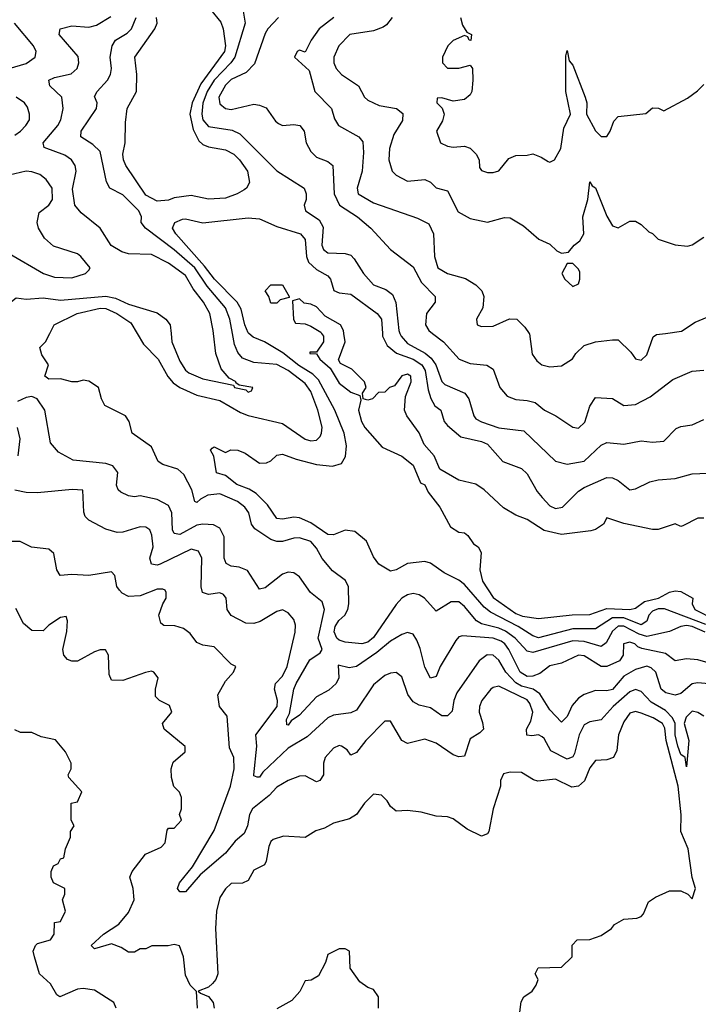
# Model space of a CAD drawing. Header units: inches. Extents: x 2348341 to 2479810, y 460419 to 613669.
# Tile 511 of 656: x 2406787 to 2409171, y 567643 to 571102. Entities that reach past the tile are written whole.
import ezdxf

# ---------------------------------------------------------------- set-up
doc = ezdxf.new("R2010")
doc.units = ezdxf.units.IN
doc.header["$MEASUREMENT"] = 0
doc.layers.add('C4506', color=7, linetype='Continuous')
doc.layers.add('C4507', color=7, linetype='Continuous')

msp = doc.modelspace()

# ---------------------------------------------------------------- linework, layer by layer
at = {"layer": 'C4506', "color": 2}
for points, elevation in [([(2409195.3, 568950), (2409149.4, 568970.6), (2409130, 568974), (2409110, 568970.7), (2409070, 568952.4), (2408990, 568934.8), (2408963.1, 568943.1), (2408910, 568972.1), (2408890, 568971.6), (2408870, 568953.6), (2408846.9, 568913.1), (2408830, 568899.7), (2408770, 568917.2), (2408730, 568920.4), (2408590, 568878.9), (2408570, 568883.6), (2408528.2, 568930), (2408493.8, 568953.8), (2408470, 568964.8), (2408410, 568979.7), (2408392, 568990), (2408350, 569040.7), (2408330, 569056.9), (2408302.9, 569057.1), (2408250, 569024), (2408209.7, 569069.7), (2408190, 569082), (2408170, 569086.6), (2408150, 569082), (2408130, 569069.5), (2408110, 569047.3), (2408030, 568931.8), (2408010, 568915.1), (2407989.6, 568909.6), (2407930, 568915.1), (2407910, 568922), (2407900.9, 568930), (2407892.3, 568952.3), (2407895.6, 568970), (2407908.8, 568991.2), (2407929.7, 569010.3), (2407939.7, 569030), (2407943.5, 569050), (2407942, 569110), (2407931.6, 569131.6), (2407886.2, 569166.2), (2407850, 569209.2), (2407830, 569245.2), (2407810, 569269.3), (2407770, 569282), (2407750, 569280.9), (2407710, 569269.3), (2407690, 569269.3), (2407670, 569276.2), (2407613.4, 569313.4), (2407601.2, 569330), (2407592.3, 569370), (2407578, 569390), (2407552.7, 569410), (2407490, 569436.9), (2407448.7, 569431.3), (2407422, 569418), (2407410, 569406.6), (2407402, 569410), (2407392.3, 569450), (2407364.1, 569504.1), (2407343.2, 569523.2), (2407290, 569539.3), (2407274, 569550), (2407250, 569602), (2407182, 569650), (2407172.3, 569690), (2407159, 569710), (2407086.6, 569746.6), (2407074, 569770), (2407064, 569810), (2407030, 569832.7), (2407010, 569836), (2406990.5, 569829.5), (2406970, 569829.6), (2406930, 569840.5), (2406890, 569839), (2406875.3, 569850), (2406888.7, 569890), (2406864.7, 569924.7), (2406858, 569950), (2406878, 569970), (2406893.3, 570000)], 78), ([(2407200, 570000), (2407222.3, 569962.3), (2407273.7, 569910), (2407308.1, 569848.1), (2407326.4, 569826.4), (2407350, 569810.3), (2407410, 569783.1), (2407490, 569764.2), (2407562.7, 569722.7), (2407590, 569712.2), (2407710, 569683.1), (2407790, 569628.5), (2407810, 569622.4), (2407830, 569625.5), (2407842.5, 569637.5), (2407847, 569650), (2407849.5, 569670.5), (2407834.3, 569730), (2407810, 569796), (2407790, 569824.5), (2407730, 569869.7), (2407690, 569891.1), (2407610, 569898.4), (2407570, 569912.7), (2407553.1, 569933.1), (2407541.5, 569961.5), (2407534.3, 570000)], 78), ([(2407318.8, 570000), (2407322, 569970), (2407350, 569902.8), (2407370, 569870.7), (2407381.4, 569861.4), (2407430, 569840.4), (2407538, 569818), (2407542, 569810), (2407582, 569802), (2407590, 569794), (2407602, 569798), (2407606, 569810), (2407558, 569818), (2407546, 569826), (2407548, 569830), (2407522.7, 569842.7), (2407495.3, 569875.3), (2407476.2, 569930), (2407468.4, 570000)], 82), ([(2409197.3, 568977.3), (2409052.7, 569032.7), (2409030, 569032.5), (2409010, 569024), (2408997.7, 569010), (2408990, 568989.4), (2408970, 568976.4), (2408910, 569000.5), (2408870, 569001), (2408810, 568962), (2408730, 568962.8), (2408610, 568931.1), (2408590, 568937.7), (2408538.7, 568970), (2408440.6, 569020.6), (2408418.5, 569038.5), (2408350, 569118), (2408330, 569133.3), (2408278.4, 569158.4), (2408230, 569193.2), (2408210, 569199.3), (2408150, 569192.3), (2408110, 569169.3), (2408090, 569165.2), (2408049, 569190), (2408030, 569215.3), (2408005.2, 569270), (2407964.1, 569304.1), (2407930, 569309.4), (2407890, 569292), (2407870, 569293.6), (2407810, 569335.1), (2407770, 569352), (2407750, 569354.5), (2407710, 569347), (2407690, 569349.4), (2407657.8, 569397.8), (2407618, 569438), (2407593, 569453), (2407550, 569469.7), (2407510, 569501.2), (2407478, 569510), (2407469.1, 569569.1), (2407458, 569590), (2407463.1, 569596.9), (2407470, 569602), (2407510, 569582), (2407528.9, 569591.1), (2407554, 569590), (2407579.8, 569579.8), (2407630, 569544.7), (2407654.6, 569545.4), (2407670, 569552), (2407690, 569572), (2407710, 569576), (2407758, 569558), (2407830, 569539.3), (2407886.6, 569533.4), (2407917.5, 569542.5), (2407932.3, 569567.7), (2407934.8, 569605.2), (2407927.3, 569650), (2407894.7, 569730), (2407836.5, 569836.5), (2407816.5, 569856.5), (2407767.5, 569887.5), (2407711.2, 569931.2), (2407646.6, 569970), (2407607, 569987), (2407591.9, 570000)], 74), ([(2407847.6, 570000), (2407854, 569990), (2407854, 569970), (2407830, 569934), (2407806, 569934), (2407806, 569930), (2407830, 569928), (2407842, 569910), (2407878, 569878), (2407910, 569825.2), (2407950, 569794), (2407982, 569782), (2407986, 569766), (2407977, 569730), (2407987.6, 569690), (2407999.5, 569670), (2408060.1, 569600.1), (2408130, 569569.3), (2408170, 569537.2), (2408195.3, 569475.3), (2408210, 569468), (2408222.7, 569442.7), (2408262.7, 569390), (2408300.9, 569320.9), (2408330, 569302), (2408350, 569299), (2408362, 569290), (2408381.2, 569261.2), (2408398, 569250), (2408408, 569230), (2408404, 569170), (2408413.2, 569130), (2408450, 569072.7), (2408530, 569015.8), (2408553.5, 569006.5), (2408610, 568998.4), (2408728.3, 569011.7), (2408790, 569013), (2408850, 569033.5), (2408930.2, 569029.8), (2408950, 569034.7), (2408982.3, 569057.7), (2409030.8, 569070), (2409070, 569091.3), (2409090, 569095.4), (2409110, 569093), (2409152.3, 569070), (2409149.5, 569050), (2409159.3, 569030), (2409232.7, 568992.7)], 70), ([(2409190.9, 569350.9), (2409170, 569351), (2409116.4, 569323.6), (2409110, 569322), (2409090, 569331), (2409030, 569310.7), (2409010, 569310.7), (2408910, 569332.7), (2408850, 569352), (2408838, 569330), (2408810, 569311.3), (2408793.6, 569306.4), (2408690, 569293.4), (2408630, 569307.3), (2408570, 569346), (2408530, 569361), (2408486.8, 569386.8), (2408418.8, 569450), (2408390, 569470.7), (2408330, 569484.7), (2408263.1, 569523.1), (2408243, 569570), (2408208, 569610), (2408190, 569651), (2408146.8, 569710), (2408138.8, 569730), (2408142, 569778), (2408162.8, 569830), (2408161, 569850), (2408150, 569857.3), (2408130, 569850.8), (2408104, 569816), (2408086, 569810), (2408070, 569794), (2408047.3, 569792.7), (2408026, 569770), (2408010, 569766), (2407994, 569770), (2407992, 569790), (2408004.7, 569810), (2407998, 569830), (2407954.2, 569874.2), (2407914.4, 569894.4), (2407906.8, 569906.8), (2407930.6, 569970), (2407926.3, 570000)], 70), ([(2408061.3, 570000), (2408062, 569990), (2408077.6, 569957.6), (2408111.1, 569931.1), (2408170, 569909.2), (2408200.2, 569890), (2408212.1, 569870), (2408221.8, 569801.8), (2408231.3, 569771.3), (2408246.1, 569746.1), (2408266.8, 569730), (2408278.8, 569690), (2408290, 569676), (2408336.3, 569636.3), (2408410, 569620.5), (2408430, 569610.5), (2408484.7, 569550), (2408550, 569524.9), (2408570, 569507.3), (2408605.2, 569445.2), (2408623.1, 569423.1), (2408650, 569394.8), (2408670, 569384.9), (2408694, 569390), (2408750, 569445.5), (2408770, 569459.3), (2408850, 569493.4), (2408870, 569493), (2408890, 569483), (2408930, 569450.7), (2408950, 569454), (2409001.3, 569478.7), (2409030, 569486), (2409090, 569490.7), (2409150, 569506.8), (2409230, 569510.8)], 74), ([(2408123.1, 570000), (2408126.7, 569990), (2408150, 569964.2), (2408211.1, 569931.1), (2408233, 569913), (2408248.9, 569890), (2408270, 569831), (2408280.9, 569820.9), (2408350.7, 569790), (2408365.5, 569770), (2408382.4, 569710), (2408390, 569700.5), (2408409.1, 569689.1), (2408470, 569668.7), (2408558.3, 569658.3), (2408670, 569551.3), (2408710, 569541), (2408770, 569550.8), (2408830, 569607.7), (2408850, 569616.3), (2408910, 569610.7), (2408970, 569622.8), (2409010, 569618), (2409050, 569622), (2409093.8, 569666.2), (2409110, 569673.4), (2409150, 569678.8), (2409190, 569697.3)], 78), ([(2408237.1, 570000), (2408276.3, 569970), (2408330.8, 569910), (2408370, 569894.4), (2408428.3, 569888.3), (2408450, 569874.8), (2408474, 569810), (2408499.1, 569779.1), (2408530, 569767.3), (2408570, 569764.9), (2408597.5, 569757.5), (2408631, 569730), (2408670.4, 569710.4), (2408730, 569670.8), (2408750, 569667.3), (2408772, 569688), (2408790, 569744.7), (2408810, 569774.8), (2408870, 569770.8), (2408910, 569746.8), (2408950, 569750.7), (2409002.5, 569777.5), (2409081.5, 569838.5), (2409150, 569866.8), (2409190, 569870.8)], 82), ([(2408576.7, 570000), (2408578, 569998), (2408587.5, 569927.5), (2408603.5, 569903.5), (2408622, 569890), (2408650, 569882.8), (2408690, 569886), (2408729.4, 569910.6), (2408741.2, 569930), (2408770, 569957.3), (2408810, 569971), (2408870, 569978), (2408890, 569978), (2408934.4, 569934.4), (2408950, 569911), (2408970, 569906), (2408990, 569924.7), (2409012.5, 569987.5), (2409024.1, 569995.9), (2409055.4, 570000)], 86), ([(2409234.3, 568834.3), (2409170, 568853), (2409130, 568856.9), (2409090, 568849.4), (2409055.9, 568875.9), (2408973, 568893), (2408958.9, 568898.9), (2408948.7, 568910), (2408930, 568915.1), (2408908.5, 568910), (2408906.8, 568870), (2408894.8, 568850), (2408850, 568829.5), (2408829.6, 568829.6), (2408770, 568867.8), (2408750, 568869.6), (2408690, 568842), (2408650, 568832), (2408614.9, 568805.1), (2408590, 568795.8), (2408570, 568795.4), (2408545.4, 568810), (2408506, 568890), (2408491.1, 568910), (2408478.6, 568918.6), (2408450, 568929.8), (2408342.5, 568937.5), (2408330, 568934), (2408319.1, 568920.9), (2408264, 568830), (2408250, 568795.3), (2408230, 568789), (2408210, 568828), (2408193.6, 568893.6), (2408182, 568922), (2408170, 568944), (2408150, 568949.2), (2408130, 568942.7), (2408090, 568919.5), (2408041.3, 568878.7), (2407970, 568829.4), (2407945.1, 568825.1), (2407905.5, 568834.5), (2407908.7, 568790), (2407899.5, 568770), (2407873.4, 568746.6), (2407830, 568723), (2407770, 568658.7), (2407740.9, 568639.1), (2407730, 568624), (2407725.2, 568625.2), (2407724.1, 568644.1), (2407735.3, 568664.7), (2407749.7, 568750), (2407758, 568770), (2407806.4, 568853.6), (2407842.5, 568877.5), (2407849.5, 568890), (2407835.4, 568930), (2407857.6, 569030), (2407850, 569057.2), (2407809.3, 569090), (2407770, 569145.2), (2407750, 569159.3), (2407730, 569160.9), (2407710, 569154.5), (2407650, 569106), (2407630, 569101.2), (2407587.2, 569167.2), (2407558.7, 569178.7), (2407530, 569182), (2407512, 569192), (2407505.1, 569210), (2407506, 569286), (2407490, 569316), (2407467.6, 569327.6), (2407430, 569329.6), (2407410, 569326), (2407350, 569294), (2407330, 569297.2), (2407324.2, 569310), (2407321.6, 569370), (2407310, 569396), (2407270, 569417), (2407210.6, 569429.4), (2407190, 569426), (2407170, 569429.2), (2407142.7, 569442.7), (2407133.2, 569450), (2407127.3, 569467.3), (2407131.5, 569511.5), (2407114.9, 569534.9), (2407090, 569542.9), (2406975.3, 569555.3), (2406923.2, 569583.2), (2406896, 569616), (2406876, 569730), (2406849, 569770), (2406830, 569778.4), (2406810, 569775.1), (2406779.7, 569760.3)], 82), ([(2406782, 569570), (2406789.4, 569630), (2406779.3, 569670)], 86), ([(2409209.2, 568769.2), (2409167.9, 568772.1), (2409150, 568769.2), (2409110, 568735.1), (2409090, 568729.3), (2409057.2, 568737.2), (2409040.7, 568750), (2409021.6, 568810), (2409005.7, 568825.7), (2408990, 568830.9), (2408950, 568819.2), (2408910, 568796.4), (2408870, 568749.7), (2408850, 568744.7), (2408810, 568745.1), (2408770, 568731.5), (2408750, 568718.7), (2408727.4, 568692.6), (2408710, 568654), (2408690, 568634), (2408650, 568677.2), (2408614.2, 568734.2), (2408590.7, 568750.7), (2408550, 568761.1), (2408530, 568772), (2408495.1, 568810), (2408470, 568852.3), (2408450, 568869.4), (2408428.9, 568871.1), (2408400.7, 568850), (2408322.9, 568737.1), (2408312.4, 568710), (2408306.9, 568673.1), (2408290, 568657), (2408270, 568656.2), (2408230, 568684.5), (2408190, 568694.5), (2408170, 568706), (2408151.2, 568731.2), (2408130, 568794), (2408110, 568809.2), (2408090, 568806), (2408070, 568798), (2408030, 568766), (2407970, 568676), (2407950, 568667), (2407890, 568659.3), (2407870, 568649.3), (2407797.3, 568582.7), (2407730, 568543.6), (2407641.5, 568458.5), (2407630, 568441.2), (2407621.2, 568441.2), (2407610, 568446), (2407609.6, 568449.6), (2407619.7, 568550), (2407617, 568590), (2407691.1, 568690), (2407692.8, 568710), (2407682.7, 568750), (2407686, 568770), (2407710, 568796), (2407726.6, 568830), (2407754.5, 568950), (2407755.5, 568975.5), (2407750, 568995.3), (2407730, 569019), (2407710, 569029), (2407690, 569022.7), (2407632.1, 568987.9), (2407610, 568980.9), (2407582, 568982), (2407529.6, 569009.6), (2407516, 569030), (2407512.7, 569070), (2407502.7, 569082.7), (2407490, 569089.2), (2407450, 569082.7), (2407429.4, 569090), (2407424.5, 569110), (2407426.6, 569210), (2407415.3, 569235.3), (2407390, 569242), (2407281, 569190), (2407270, 569186), (2407250, 569189.6), (2407244.2, 569210), (2407256.2, 569250), (2407251.5, 569291.5), (2407244, 569310), (2407230, 569319.3), (2407210, 569320.9), (2407150, 569302), (2407130, 569300.9), (2407090, 569312.7), (2407030, 569344), (2407017.2, 569357.2), (2407012.5, 569372.5), (2407009, 569449), (2406972, 569452), (2406850, 569439.5), (2406810, 569440.9), (2406770, 569449.2)], 86), ([(2409190, 568655.8), (2409170, 568668.3), (2409150, 568672.6), (2409128, 568652), (2409122, 568630), (2409138, 568570), (2409130, 568478), (2409125.2, 568510), (2409110, 568520.9), (2409099.2, 568550), (2409089.8, 568590), (2409089.8, 568630), (2409081, 568650), (2409055.8, 568675.8), (2409005, 568705), (2408970, 568742), (2408950, 568749.5), (2408930, 568740.7), (2408872.2, 568690), (2408830, 568642.7), (2408790, 568635.1), (2408770, 568625.2), (2408752.4, 568590), (2408735.8, 568524.2), (2408730, 568513.2), (2408710, 568504.5), (2408653.6, 568533.6), (2408630, 568577.2), (2408622.9, 568582.9), (2408610, 568589.4), (2408586.3, 568586.3), (2408569.3, 568589.3), (2408567, 568610), (2408582.6, 568637.4), (2408589.7, 568670), (2408579.8, 568699.8), (2408570, 568712.3), (2408470, 568760.5), (2408450, 568756.2), (2408442, 568750), (2408410.5, 568710), (2408402, 568690), (2408400.7, 568670), (2408413.2, 568633.2), (2408416, 568610), (2408403.5, 568596.5), (2408370, 568575.3), (2408350, 568515.3), (2408330, 568512.7), (2408310, 568519.5), (2408250, 568561.2), (2408210, 568574.5), (2408150, 568559), (2408129.2, 568570), (2408090, 568638), (2408070, 568638), (2408003, 568570), (2407970, 568528), (2407950, 568518), (2407937, 568537), (2407918, 568550), (2407910, 568552.3), (2407890, 568542.7), (2407860.7, 568510), (2407854, 568490), (2407854, 568450), (2407842, 568430), (2407830, 568425.2), (2407790, 568446), (2407770, 568445.2), (2407730, 568429.2), (2407690, 568406), (2407663.6, 568376.4), (2407605.3, 568330), (2407594, 568310), (2407587.2, 568270), (2407576.1, 568243.9), (2407543.7, 568216.3), (2407510, 568174), (2407421.7, 568098.3), (2407370, 568038), (2407350, 568038), (2407342, 568050), (2407349, 568070), (2407394, 568126), (2407470, 568254), (2407527.6, 568410), (2407540.9, 568470), (2407539, 568510), (2407524.1, 568544.1), (2407516, 568656), (2407489.5, 568689.5), (2407483.7, 568730), (2407510, 568778), (2407538, 568810), (2407546, 568830), (2407530, 568838), (2407470, 568899), (2407430, 568905.2), (2407410, 568914), (2407386.3, 568946.3), (2407363.2, 568963.2), (2407332.5, 568972.5), (2407293.6, 568973.6), (2407282.7, 568982.7), (2407276, 569010), (2407289.5, 569050.5), (2407301.2, 569070), (2407302, 569090), (2407298, 569098), (2407290, 569102), (2407270, 569101.2), (2407210, 569078.4), (2407170, 569076.2), (2407147.5, 569087.5), (2407137.6, 569097.6), (2407128.9, 569111.1), (2407122, 569150), (2407110, 569162), (2407030.4, 569149.6), (2406970, 569152.7), (2406929.3, 569149.3), (2406917.2, 569170), (2406906.8, 569226.8), (2406890, 569242.7), (2406829.1, 569249.1), (2406788.7, 569268.7), (2406728.9, 569268.9)], 90), ([(2407412.3, 567630), (2407408, 567688), (2407386, 567710), (2407370, 567746), (2407362.7, 567810), (2407349, 567849), (2407330, 567854), (2407309.1, 567849.1), (2407251.3, 567848.7), (2407230, 567838), (2407210, 567838), (2407190, 567826), (2407170, 567826), (2407143.1, 567843.1), (2407110, 567855.3), (2407050, 567838), (2407038, 567850), (2407082, 567890), (2407135.1, 567924.9), (2407170, 567966), (2407189.3, 568010), (2407186, 568050), (2407174, 568090), (2407182, 568110), (2407229.5, 568170.5), (2407284.7, 568195.3), (2407298, 568210), (2407304.7, 568255.3), (2407310, 568262), (2407330, 568262), (2407355.3, 568290), (2407348.7, 568310), (2407355.3, 568330), (2407355.3, 568370), (2407348.9, 568388.9), (2407329, 568409), (2407320.2, 568440.2), (2407319, 568470), (2407326.3, 568493.7), (2407368.7, 568530), (2407368.4, 568548.4), (2407295.3, 568610), (2407288.7, 568630), (2407322, 568670), (2407312.9, 568692.9), (2407278, 568710), (2407264, 568724), (2407264, 568750), (2407273.2, 568790), (2407258, 568810), (2407250, 568813.2), (2407228.7, 568808.7), (2407150, 568781.2), (2407110, 568782), (2407102, 568802), (2407099, 568870), (2407088.7, 568888.7), (2407070, 568889), (2407050, 568881.2), (2406990, 568849.2), (2406970, 568849), (2406954.6, 568854.6), (2406942, 568870), (2406939, 568890), (2406953.2, 568953.2), (2406955.3, 568990), (2406950, 569006), (2406930, 569002), (2406890, 568975.3), (2406870, 568955.3), (2406830, 568956), (2406800.5, 568980.5), (2406774.2, 569034.2)], 94), ([(2408538, 567570), (2408548.4, 567651.6), (2408558, 567670), (2408588, 567690), (2408602, 567710), (2408608, 567730), (2408598, 567750), (2408608.9, 567771.1), (2408690, 567774), (2408728, 567810), (2408728.4, 567851.6), (2408746, 567870), (2408790, 567871.3), (2408830, 567884.7), (2408866, 567910), (2408876.4, 567923.6), (2408910, 567942), (2408954.6, 567945.4), (2408970, 567952), (2408979, 567961), (2408996.4, 568003.6), (2409020.4, 568019.6), (2409070, 568042), (2409110, 568042), (2409134, 568030), (2409150, 568014), (2409161.2, 568050), (2409149.3, 568089.3), (2409136, 568190), (2409109.6, 568250), (2409110.7, 568309.3), (2409100.3, 568410), (2409058.4, 568570), (2409053, 568613), (2409045.1, 568630), (2409012.7, 568650), (2408970, 568666), (2408950, 568671.5), (2408930, 568666.6), (2408910, 568636), (2408890.4, 568590), (2408885.1, 568534.9), (2408873.4, 568510), (2408850, 568502), (2408810, 568499.3), (2408790, 568474), (2408771.5, 568428.5), (2408750, 568409.6), (2408726.5, 568406.5), (2408670, 568434.5), (2408607.5, 568427.5), (2408591.7, 568431.7), (2408550, 568457.2), (2408510, 568459.3), (2408487.3, 568452.7), (2408476, 568430), (2408476, 568410), (2408450.7, 568330), (2408434.8, 568250), (2408430, 568242), (2408410, 568234), (2408358.6, 568258.6), (2408310, 568295.3), (2408290, 568302), (2408250, 568304), (2408198, 568318), (2408150, 568324), (2408110, 568322), (2408090, 568338), (2408078.6, 568358.6), (2408058, 568378), (2408030, 568382), (2407998, 568350), (2407970.5, 568309.5), (2407945.2, 568294.8), (2407890, 568279.3), (2407858, 568262), (2407827.1, 568252.9), (2407790, 568229), (2407713.6, 568233.6), (2407678, 568222), (2407670, 568215.3), (2407662.4, 568197.6), (2407653.4, 568146.6), (2407647.1, 568132.9), (2407610, 568114), (2407590, 568078), (2407570, 568068.7), (2407530, 568068), (2407510, 568048.7), (2407490, 568018), (2407478.8, 567970), (2407475.5, 567910), (2407483, 567750), (2407476.3, 567730), (2407464.1, 567715.9), (2407450, 567704), (2407414, 567690), (2407422, 567682), (2407450, 567671.3), (2407467.3, 567650), (2407470.4, 567630)], 94), ([(2407126, 567630), (2407118, 567650), (2407050, 567692.7), (2407010, 567699), (2406990, 567696), (2406928, 567670), (2406917.2, 567677.2), (2406895.6, 567715.6), (2406857.2, 567750), (2406839.5, 567810), (2406835.1, 567830), (2406842.7, 567850), (2406850, 567857.3), (2406895.3, 567870), (2406908, 567890), (2406909.1, 567930.9), (2406930, 567934), (2406948, 567970), (2406938, 568010), (2406946, 568030), (2406946, 568050), (2406906, 568070), (2406898, 568090), (2406898, 568110), (2406906, 568130), (2406922, 568138), (2406930, 568154), (2406942, 568158), (2406948, 568190), (2406966, 568230), (2406966, 568250), (2406978, 568270), (2406968, 568290), (2406968, 568350), (2406990, 568354), (2407006, 568390), (2406960.4, 568440.4), (2406958, 568450), (2406968, 568470), (2406968, 568490), (2406948, 568530), (2406912.5, 568572.5), (2406863.1, 568583.1), (2406830, 568598), (2406790, 568598), (2406770, 568608)], 98), ([(2408048, 567630), (2408048, 567670), (2408030, 567695.3), (2408010, 567702), (2407982, 567722), (2407948, 567770), (2407946, 567830), (2407930, 567838), (2407910, 567838), (2407870, 567818), (2407862, 567790), (2407836.9, 567743.1), (2407811.6, 567728.4), (2407790, 567726), (2407771.6, 567688.4), (2407743.6, 567656.4), (2407690, 567628)], 98)]:
    msp.add_lwpolyline(points, dxfattribs=dict(at, elevation=elevation))
at = {"layer": 'C4507', "color": 2}
for points, elevation in [([(2407566.9, 571166.9), (2407578.7, 571090), (2407542.8, 570970), (2407529, 570950), (2407470.2, 570890), (2407446.2, 570850), (2407430, 570808.7), (2407426.9, 570770), (2407430.4, 570750), (2407450, 570727.2), (2407534, 570714), (2407561.1, 570701.1), (2407690, 570570.7), (2407786, 570510), (2407794, 570490), (2407794, 570470), (2407786, 570450), (2407791, 570430), (2407838.9, 570398.9), (2407853, 570373), (2407848.8, 570310), (2407854.9, 570294.9), (2407870, 570283), (2407930, 570280.7), (2407950, 570274.8), (2407962.5, 570262.5), (2407994.8, 570210), (2408030, 570170.8), (2408073.7, 570153.7), (2408096.7, 570136.7), (2408108.8, 570108.8), (2408119.5, 570010), (2408123.1, 570000)], 78), ([(2407457.5, 571137.5), (2407493.5, 571093.5), (2407502.4, 571070), (2407510.2, 571010), (2407506.7, 570990), (2407423.8, 570876.2), (2407393, 570810), (2407384.4, 570770), (2407396.3, 570716.3), (2407416.5, 570676.5), (2407430, 570663.8), (2407450, 570654.9), (2407510, 570644.4), (2407539.1, 570630), (2407559.3, 570610), (2407587.3, 570570), (2407594, 570530), (2407584, 570510), (2407575.6, 570504.4), (2407550.7, 570490), (2407510, 570475.3), (2407450, 570471.9), (2407390, 570484.2), (2407330, 570476), (2407310, 570468.5), (2407270, 570464.1), (2407230, 570485.1), (2407159.6, 570590), (2407151.6, 570610), (2407149.6, 570630), (2407157.6, 570670), (2407158.9, 570741.1), (2407165.1, 570790), (2407197.2, 570850), (2407198.4, 570910), (2407192, 570970), (2407262, 571070), (2407269.6, 571090), (2407268, 571110)], 74), ([(2407468.4, 570000), (2407467.3, 570010), (2407454.7, 570070), (2407433, 570110), (2407396.9, 570156.9), (2407370, 570203.7), (2407310, 570247), (2407250, 570277.2), (2407170, 570279.5), (2407146.5, 570286.5), (2407108.3, 570308.3), (2407069.6, 570369.6), (2407003.3, 570423.3), (2406980.7, 570450), (2406973.1, 570506.9), (2406985.1, 570570), (2406982, 570590), (2406969.7, 570609.7), (2406945.6, 570625.6), (2406872.7, 570652.7), (2406869.3, 570670), (2406920.7, 570730), (2406931.6, 570750), (2406939.5, 570790), (2406935.1, 570830), (2406893.2, 570870), (2406889, 570890), (2406910, 570899.3), (2406967.6, 570912.4), (2406989.2, 570930), (2406995.1, 570950), (2406993.1, 570973.1), (2406926, 571050), (2406929, 571070), (2406970, 571080.4), (2407030, 571075.8), (2407056.9, 571083.1), (2407106.8, 571113.2)], 82), ([(2407534.3, 570000), (2407525.1, 570050), (2407509.6, 570090), (2407445.9, 570165.9), (2407402.4, 570230), (2407330, 570293.7), (2407229.2, 570370), (2407214, 570390), (2407215.3, 570410), (2407206, 570430), (2407150, 570486.6), (2407104, 570510), (2407092.3, 570532.3), (2407070, 570639), (2407043.9, 570663.9), (2407002, 570690), (2407002.7, 570710), (2407057.2, 570790), (2407059.3, 570810), (2407050, 570832), (2407059, 570850), (2407096, 570890), (2407106, 570910), (2407109.3, 570930), (2407104.5, 570970), (2407111.8, 571010), (2407123.7, 571030), (2407164.8, 571055.2), (2407179.6, 571070), (2407196.2, 571110)], 78), ([(2407696, 571110), (2407659.1, 571070), (2407650, 571054), (2407612.5, 570947.5), (2407583.1, 570916.9), (2407530, 570891.5), (2407510, 570871.8), (2407487, 570830), (2407490, 570806.8), (2407510, 570790.6), (2407530, 570786), (2407610, 570804.9), (2407630, 570802), (2407652.5, 570792.5), (2407685.8, 570745.8), (2407696.8, 570736.8), (2407710.7, 570730.7), (2407750, 570734), (2407771, 570730), (2407786.8, 570710), (2407793.4, 570670), (2407810, 570638.8), (2407830, 570619.1), (2407870, 570604), (2407886.8, 570590), (2407892.4, 570490), (2407910.6, 570450), (2407974, 570410), (2408021, 570370), (2408090, 570294.8), (2408170, 570234), (2408199, 570179), (2408246.8, 570130), (2408246.8, 570110), (2408216.3, 570070), (2408213, 570030), (2408224, 570010), (2408237.1, 570000)], 82), ([(2407890.8, 571110), (2407838.8, 571070), (2407811, 571030), (2407790, 570988), (2407770, 570995.3), (2407762, 570990), (2407752, 570970), (2407804, 570924), (2407824, 570850), (2407882.8, 570790), (2407893.4, 570753.4), (2407906.8, 570730), (2407978, 570690), (2407992.8, 570672.8), (2407995.2, 570635.2), (2407990.4, 570570), (2407973, 570510), (2407976.3, 570490), (2408030, 570458.4), (2408184.9, 570404.9), (2408224.9, 570384.9), (2408240.5, 570350), (2408243.8, 570270), (2408256, 570230), (2408290, 570210.7), (2408352.8, 570192.8), (2408390, 570171), (2408411, 570150), (2408418, 570130), (2408414, 570090), (2408392, 570050), (2408394, 570030), (2408410, 570024.7), (2408450, 570026), (2408508.4, 570051.6), (2408534, 570050), (2408562, 570022), (2408576.7, 570000)], 86), ([(2408096, 571110), (2408076.3, 571083.7), (2408064, 571076), (2408030, 571062.7), (2407947.3, 571050), (2407908.2, 571010), (2407890.5, 570970), (2407890.5, 570950), (2407899.1, 570930), (2407917.3, 570910), (2407977.3, 570870), (2407998.8, 570830), (2408010, 570818.8), (2408050, 570800.7), (2408110.6, 570790.6), (2408133, 570773), (2408132.5, 570747.5), (2408101.3, 570698.7), (2408086, 570650), (2408083.8, 570610), (2408096, 570570), (2408110, 570556), (2408150, 570534.8), (2408210, 570541), (2408230, 570531.3), (2408250, 570511.3), (2408290, 570501), (2408327.5, 570427.5), (2408370, 570403.8), (2408430, 570390.7), (2408490, 570406.8), (2408510, 570406), (2408557.5, 570377.5), (2408611.1, 570331.1), (2408650, 570314), (2408674, 570290), (2408690, 570282), (2408714.6, 570285.4), (2408735.3, 570310), (2408755.3, 570324.7), (2408769.5, 570350), (2408765.1, 570410), (2408782.9, 570470), (2408790, 570532), (2408798, 570518), (2408810, 570511.3), (2408850, 570411.3), (2408870, 570378), (2408890, 570371.3), (2408930, 570394), (2408950, 570394), (2408970, 570382), (2408996.9, 570356.9), (2409010, 570351.3), (2409030, 570331.3), (2409090, 570311), (2409133.6, 570306.4), (2409150, 570311.3), (2409190, 570338)], 90), ([(2408336, 571110), (2408342.8, 571082.8), (2408358, 571058), (2408374, 571050), (2408371.6, 571028.4), (2408366, 571030), (2408362, 571042), (2408350, 571046), (2408310, 571028.7), (2408291.3, 571010), (2408272, 570970), (2408272, 570950), (2408290, 570932), (2408330, 570931.3), (2408370, 570942), (2408378, 570930), (2408378.8, 570890), (2408376, 570850), (2408370, 570838), (2408350, 570822), (2408310, 570815.3), (2408270, 570828), (2408254, 570826), (2408252, 570810), (2408271.1, 570791.1), (2408278.8, 570770), (2408273, 570747), (2408251, 570710), (2408266, 570670), (2408290, 570657.3), (2408310, 570654), (2408350, 570657.3), (2408370, 570650.7), (2408391, 570630), (2408401, 570610), (2408402.8, 570582.8), (2408410, 570572), (2408430, 570564.7), (2408450, 570564.7), (2408470, 570571.3), (2408505.6, 570614.4), (2408530, 570624.7), (2408570, 570626), (2408590, 570631.3), (2408619.6, 570619.6), (2408643.6, 570603.6), (2408650, 570602), (2408666, 570610), (2408688.7, 570650), (2408698.6, 570721.4), (2408722.7, 570770), (2408705.6, 570850), (2408705.2, 570974.8), (2408710, 570994), (2408718, 570958), (2408730, 570942), (2408773.4, 570830), (2408779.1, 570810), (2408778.8, 570770), (2408810, 570711.3), (2408830, 570692), (2408850, 570692), (2408862, 570710), (2408874.6, 570745.4), (2408890, 570762), (2408987.3, 570772.7), (2409010, 570792), (2409031.6, 570791.6), (2409050, 570782), (2409133.6, 570826.4), (2409168.4, 570851.6), (2409190, 570874)], 94), ([(2406670, 570907.3), (2406810, 570948.2), (2406841.2, 570970), (2406845.2, 570990), (2406836, 571010), (2406768.7, 571090)], 86), ([(2406770, 570696.3), (2406789.6, 570710.4), (2406809.2, 570730), (2406821.2, 570750), (2406821.2, 570770), (2406814.2, 570794.2), (2406804, 570810), (2406775.3, 570830)], 86), ([(2406750, 570280.7), (2406871.3, 570210), (2406910, 570197.3), (2406970, 570194.8), (2407018, 570210), (2407030, 570222), (2407035.3, 570230), (2407002, 570270), (2406990, 570279), (2406906, 570306), (2406874, 570334), (2406852.7, 570370), (2406849, 570390), (2406855.3, 570424.7), (2406890, 570450.8), (2406902, 570470), (2406900.7, 570510), (2406880.7, 570540.7), (2406858.3, 570558.3), (2406830, 570567.3), (2406810, 570569.5), (2406750, 570555.3)], 86), ([(2407591.9, 570000), (2407590, 570001.6), (2407578, 570030), (2407565.6, 570085.6), (2407551.1, 570110), (2407471, 570190), (2407436.6, 570236.6), (2407335.8, 570350), (2407323.5, 570370), (2407331.8, 570390), (2407359, 570401), (2407370, 570402.2), (2407431.1, 570388.9), (2407590, 570406.2), (2407630, 570402.8), (2407690, 570375.8), (2407774, 570350), (2407790.3, 570330.3), (2407794.6, 570270), (2407802, 570250), (2407830, 570224.4), (2407870, 570202.8), (2407879.1, 570190), (2407890.8, 570150.8), (2407910, 570142.8), (2407950, 570138), (2408042.8, 570070), (2408058, 570050), (2408061.3, 570000)], 74), ([(2406668.4, 570000), (2406669.3, 570010.7), (2406684.1, 570035.9), (2406729, 570070), (2406752.9, 570107.1), (2406774.6, 570125.4), (2406810, 570120.7), (2406870, 570125.5), (2406930, 570117), (2407090, 570130.3), (2407123.4, 570123.4), (2407170, 570103.1), (2407270, 570072.7), (2407300.7, 570050), (2407315.5, 570030), (2407318.8, 570000)], 82), ([(2407926.3, 570000), (2407924.9, 570010), (2407914, 570030), (2407860.3, 570060.3), (2407830, 570093.4), (2407810, 570102.8), (2407786, 570106), (2407770, 570122), (2407746, 570114), (2407748.7, 570048.7), (2407756.4, 570036.4), (2407790, 570033.2), (2407810, 570025.2), (2407844.7, 570004.7), (2407847.6, 570000)], 70), ([(2406893.3, 570000), (2406908.7, 570030), (2406989, 570070), (2407070, 570088.9), (2407090, 570087.6), (2407128, 570070), (2407177.7, 570037.7), (2407200, 570000)], 78), ([(2409055.4, 570000), (2409112.5, 570007.5), (2409160.2, 570039.8), (2409250, 570077.3), (2409270, 570074.8), (2409290, 570066), (2409370, 570076), (2409425.8, 570045.8), (2409450, 570038.8), (2409470, 570034.8), (2409510, 570042.8), (2409550, 570034.8), (2409570, 570024), (2409630, 570014.8), (2409642.6, 570000)], 86)]:
    msp.add_lwpolyline(points, dxfattribs=dict(at, elevation=elevation))
for points, elevation in [([(2408730, 570246), (2408710, 570246), (2408692, 570210), (2408702, 570190), (2408730, 570164.7), (2408750, 570174), (2408755.3, 570190), (2408754.6, 570214.6), (2408750, 570226)], 90), ([(2407670, 570106), (2407662, 570130), (2407649, 570150), (2407669.2, 570170.8), (2407710.7, 570170.7), (2407734, 570130), (2407734, 570126), (2407702, 570118), (2407690, 570106)], 70)]:
    msp.add_lwpolyline(points, close=True, dxfattribs=dict(at, elevation=elevation))

doc.saveas('drawing.dxf')
